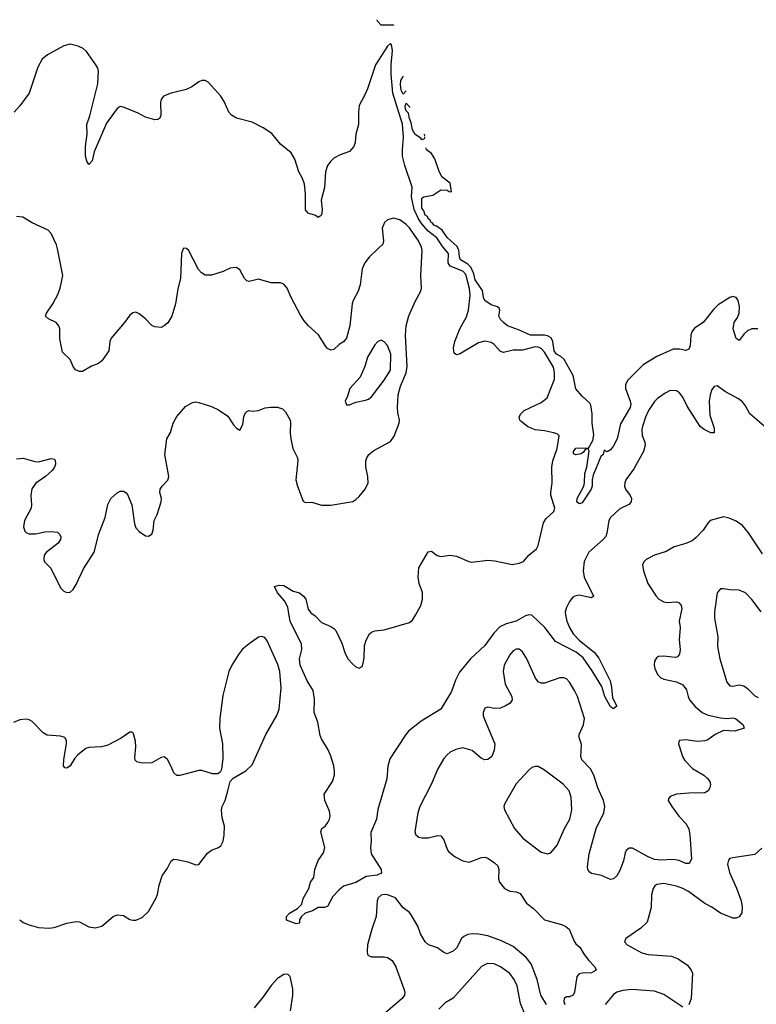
# Model space of a CAD drawing. Header units: inches. Extents: x 2134017 to 2292458, y 756222 to 916513.
# Tile 354 of 387: x 2234010 to 2238699, y 905192 to 911458. Entities that reach past the tile are written whole.
import ezdxf

# ---------------------------------------------------------------- set-up
doc = ezdxf.new("R2010")
doc.units = ezdxf.units.IN
doc.header["$MEASUREMENT"] = 0
doc.layers.add('C2930', color=7, linetype='Continuous')
doc.layers.add('C2931', color=7, linetype='Continuous')

msp = doc.modelspace()

# ---------------------------------------------------------------- linework, layer by layer
at = {"layer": 'C2930', "color": 5}
for points, elevation in [([(2233990, 908662.8), (2234032.3, 908667.7), (2234106.5, 908646.5), (2234130, 908644.7), (2234210, 908664.4), (2234230, 908660.7), (2234234.6, 908654.6), (2234237, 908630), (2234230.3, 908610), (2234215.8, 908590), (2234174, 908550), (2234112.2, 908507.8), (2234087.2, 908472.8), (2234080.2, 908430), (2234084.7, 908370), (2234082.2, 908350), (2234039.6, 908270), (2234032.9, 908230), (2234042.7, 908202.7), (2234052.5, 908192.5), (2234070, 908185.5), (2234110, 908184.9), (2234170, 908199), (2234210, 908201.7), (2234250, 908195.8), (2234263.4, 908183.4), (2234272, 908170), (2234270, 908149.3), (2234253.5, 908126.5), (2234179.5, 908070), (2234166.3, 908050), (2234162.6, 908022.6), (2234167.3, 908007.3), (2234208.1, 907968.1), (2234270, 907843.1), (2234290, 907821.1), (2234310, 907812), (2234330, 907815.3), (2234350, 907832), (2234370, 907863.7), (2234415.8, 907964.2), (2234484.6, 908070), (2234513.5, 908186.5), (2234554, 908290), (2234570, 908372.7), (2234590, 908410.2), (2234630, 908446.9), (2234650, 908456.5), (2234670, 908458), (2234687.9, 908447.9), (2234696.3, 908436.3), (2234723.5, 908370), (2234741.1, 908250), (2234750, 908223.7), (2234770, 908201.7), (2234810, 908172.7), (2234830, 908170.6), (2234850, 908182.8), (2234859.6, 908210), (2234864.7, 908270), (2234884.2, 908310), (2234909.6, 908390), (2234911.6, 908410), (2234902, 908450), (2234903.7, 908470), (2234916, 908490), (2234951.8, 908528.2), (2234958, 908550), (2234934, 908690), (2234947, 908790), (2234968.9, 908830), (2234987.6, 908890), (2235010, 908932.2), (2235064.5, 908995.5), (2235110, 909021.5), (2235130, 909025.3), (2235150, 909022.7), (2235230, 908997), (2235275.2, 908975.2), (2235334.5, 908934.5), (2235370, 908879.1), (2235390, 908857.3), (2235410, 908844.7), (2235430, 908882), (2235437, 908930), (2235445.4, 908954.6), (2235455.5, 908964.5), (2235470, 908970.7), (2235490, 908967.3), (2235530, 908970.7), (2235571.7, 908988.3), (2235607.9, 908992.1), (2235651.8, 908991.8), (2235682, 908982), (2235702, 908962), (2235730.5, 908910), (2235734.2, 908894.2), (2235732.2, 908827.8), (2235736.5, 908790), (2235748.7, 908730), (2235777.4, 908670), (2235780.9, 908650), (2235767.4, 908530), (2235777, 908490), (2235813.2, 908393.2), (2235830, 908385.5), (2235870, 908388.2), (2235930, 908368.5), (2235990, 908368.5), (2236130, 908392.7), (2236150, 908403.8), (2236170, 908423), (2236209.7, 908470.3), (2236227.8, 908510), (2236225.6, 908550), (2236212, 908612), (2236212.8, 908650), (2236219.4, 908670), (2236232.9, 908690), (2236264, 908716), (2236370, 908774.3), (2236393.1, 908806.9), (2236425.7, 908890), (2236427.7, 908910), (2236416.7, 908956.6), (2236414.1, 908990), (2236419.7, 909070), (2236434, 909126), (2236470.6, 909209.4), (2236477.1, 909250), (2236465.4, 909450), (2236469.9, 909510.1), (2236487.8, 909572.2), (2236530, 909669), (2236562.7, 909730), (2236567.2, 909750), (2236562.8, 909830), (2236571.7, 909990), (2236569.6, 910000)], 320), ([(2235049.4, 910000), (2235040.5, 909970), (2235032.8, 909810), (2235015.6, 909744.4), (2235002, 909650), (2234978, 909570), (2234952.3, 909527.7), (2234930, 909508.7), (2234910, 909499.8), (2234870, 909502.3), (2234850, 909511.5), (2234810, 909554.5), (2234770, 909586.6), (2234750, 909596), (2234730, 909592.7), (2234710, 909578), (2234676.9, 909530), (2234592.9, 909430), (2234583.6, 909410), (2234576.9, 909350), (2234532.9, 909287.1), (2234510.8, 909269.2), (2234466.7, 909253.3), (2234410, 909218.4), (2234390, 909218), (2234365.8, 909230), (2234350.7, 909250), (2234330, 909294.3), (2234282, 909342), (2234266.2, 909426.1), (2234265.5, 909490), (2234259.8, 909510), (2234242, 909530), (2234193.1, 909553.1), (2234174, 909570), (2234180.5, 909590), (2234221.5, 909650), (2234251.6, 909708.4), (2234266.4, 909750), (2234285.3, 909830), (2234249.3, 910000)], 320), ([(2236289, 910000), (2236233.3, 909946.7), (2236206.9, 909910), (2236190, 909872.7), (2236178, 909770), (2236164.3, 909730), (2236132.6, 909670), (2236126.7, 909650), (2236110.2, 909510), (2236090, 909431.8), (2236071.8, 909408.2), (2236043.7, 909390), (2236010, 909359.7), (2235990, 909354.3), (2235970, 909365.1), (2235958.7, 909378.7), (2235912.3, 909452.3), (2235848.9, 909508.9), (2235820.5, 909540.5), (2235796.7, 909576.7), (2235737.6, 909690), (2235712.6, 909750), (2235690, 909774), (2235670, 909783.6), (2235610, 909782.6), (2235530, 909806), (2235470, 909791.3), (2235455.4, 909795.4), (2235439.7, 909810), (2235410, 909866), (2235390, 909880.7), (2235350, 909875.8), (2235305.7, 909854.3), (2235230, 909830.9), (2235190, 909832.4), (2235166.6, 909846.6), (2235148.1, 909868.1), (2235085.2, 909990), (2235073.2, 910000)], 320), ([(2238761.2, 908861.2), (2238657.3, 908950), (2238630, 909000.3), (2238610, 909026), (2238585, 909045), (2238503.1, 909090), (2238450, 909128.4), (2238430, 909122.6), (2238416.3, 909103.7), (2238404.1, 909070), (2238398.1, 909030), (2238401.8, 908941.8), (2238430, 908858.8), (2238430, 908829.6), (2238410, 908827.6), (2238366.3, 908850), (2238341.4, 908870), (2238258.9, 908998.9), (2238230, 909055.8), (2238210, 909083), (2238190, 909096.3), (2238150, 909098.7), (2238118, 909082), (2238070, 909048), (2238050, 909027.8), (2238012.4, 908970), (2237992.4, 908927.6), (2237973.7, 908870), (2237970.2, 908850), (2237972.7, 908812.7), (2237989.2, 908770), (2237991.3, 908750), (2237981.2, 908710), (2237920, 908600), (2237868.3, 908530), (2237861.1, 908510), (2237859.3, 908490), (2237865.6, 908470), (2237896.2, 908430), (2237904.5, 908410), (2237902.4, 908390), (2237886.5, 908373.5), (2237830, 908344.5), (2237770.2, 908290), (2237760.6, 908270), (2237748, 908190), (2237740.2, 908170), (2237724, 908150), (2237633.5, 908070), (2237602.5, 908010), (2237596.4, 907950), (2237602.2, 907910), (2237662.8, 907790), (2237650, 907777.8), (2237570, 907795.7), (2237542.6, 907790), (2237530, 907782), (2237510, 907756.2), (2237490, 907717.2), (2237482.8, 907690), (2237483.3, 907670), (2237493.5, 907630), (2237510.1, 907590), (2237533.9, 907550), (2237570.1, 907510), (2237669.4, 907430), (2237695.5, 907395.5), (2237769, 907250), (2237777.2, 907210), (2237782.5, 907142.5), (2237810, 907089.6), (2237790, 907073), (2237770, 907084.2), (2237735.2, 907150), (2237715, 907215), (2237654.8, 907314.8), (2237596.7, 907396.7), (2237552.3, 907432.3), (2237421.3, 907501.3), (2237351.5, 907590), (2237270, 907667.6), (2237250, 907670.6), (2237230, 907663.7), (2237170, 907630.5), (2237106.3, 907613.7), (2237066.7, 907593.3), (2237027.2, 907552.8), (2236970, 907474.8), (2236879, 907390), (2236810, 907305), (2236784.3, 907255.7), (2236757.8, 907182.2), (2236689.6, 907070.4), (2236565.7, 906994.3), (2236485.6, 906930), (2236467.3, 906910), (2236365.6, 906754.4), (2236353.3, 906706.7), (2236347.5, 906627.5), (2236289.1, 906430.9), (2236280.3, 906370), (2236244.9, 906284.9), (2236247.7, 906230), (2236243.8, 906190), (2236247.7, 906150), (2236310.5, 906050), (2236313.2, 906026.8), (2236285.8, 906014.2), (2236214.2, 906005.8), (2236150, 905967.9), (2236070, 905943.5), (2236040.9, 905919.1), (2236002.7, 905877.3), (2235970, 905815.3), (2235950, 905808), (2235910, 905808.7), (2235874, 905786), (2235827.7, 905772.3), (2235802.8, 905750), (2235791, 905730), (2235790.5, 905709.5), (2235770, 905704), (2235707.7, 905727.7), (2235707.3, 905750), (2235726.9, 905773.1), (2235777.2, 905802.8), (2235805.2, 905830), (2235813.6, 905866.4), (2235849.3, 905930), (2235860.9, 905970), (2235881.2, 905998.8), (2235888.7, 906050), (2235910, 906107.3), (2235943.7, 906156.3), (2235948.4, 906170), (2235952, 906190), (2235927.6, 906290), (2235933.7, 906310), (2235954.3, 906325.7), (2235971.3, 906348.7), (2235982.2, 906370), (2235985.9, 906390), (2235981.1, 906421.1), (2235951.7, 906490), (2235947.7, 906530), (2236001.5, 906610), (2236013, 906650), (2236014.2, 906674.2), (2236009.8, 906710.2), (2235991, 906771), (2235972.4, 906812.4), (2235930, 906880.5), (2235922.5, 906902.5), (2235908.2, 906988.2), (2235884.2, 907050), (2235886, 907134), (2235877.2, 907190), (2235839.7, 907250), (2235795.4, 907350), (2235791.8, 907390), (2235806, 907450), (2235803.5, 907483.5), (2235730.6, 907630), (2235717.2, 907717.2), (2235697.3, 907757.3), (2235650.9, 907810), (2235632.7, 907850), (2235661.5, 907858.5), (2235690, 907857.1), (2235750, 907820.5), (2235790, 907810.3), (2235815.5, 907790), (2235830.4, 907770), (2235846.6, 907706.6), (2235863.1, 907683.1), (2235890, 907664), (2235930, 907622), (2235990, 907596.3), (2236010, 907584), (2236022, 907570), (2236061.1, 907490), (2236080.3, 907430), (2236099.5, 907390), (2236130, 907355.8), (2236150, 907339.3), (2236170, 907330.6), (2236190, 907342.8), (2236197, 907363), (2236203.1, 907396.9), (2236204.2, 907475.8), (2236214.7, 907510), (2236236.9, 907550), (2236250, 907561.1), (2236270, 907568.9), (2236330, 907575.4), (2236490, 907622.6), (2236510, 907636.1), (2236530, 907669.2), (2236563, 907730), (2236573.8, 907770), (2236573, 907813), (2236552.9, 907870), (2236545.4, 907910), (2236549.8, 907970), (2236610, 908070.4), (2236630, 908074.9), (2236667.1, 908047.1), (2236690, 908041.1), (2236750, 908049.3), (2236790, 908044.2), (2236869.2, 908009.2), (2236886.6, 908006.6), (2236990, 908018.9), (2237034.4, 908014.4), (2237144.7, 907990), (2237190, 907998.7), (2237215.8, 908010), (2237249.7, 908050), (2237299.5, 908090), (2237310, 908112.7), (2237344.3, 908255.7), (2237359.6, 908280.4), (2237410, 908328), (2237416.3, 908350), (2237391.2, 908431.2), (2237389.9, 908450), (2237400.2, 908510), (2237397.7, 908610), (2237404.2, 908650), (2237431.6, 908730), (2237444.7, 908810), (2237430, 908821.8), (2237408.7, 908828.7), (2237350, 908842.2), (2237290, 908847.9), (2237270, 908855.6), (2237242, 908870), (2237201.7, 908901.7), (2237192.7, 908910), (2237189.3, 908930), (2237199.5, 908950), (2237221.6, 908970), (2237330, 909021.1), (2237367.6, 909052.4), (2237413.1, 909170), (2237414.7, 909210), (2237407.3, 909247.3), (2237350, 909341.5), (2237330, 909365.1), (2237310, 909374.2), (2237290, 909375.7), (2237210, 909354), (2237150, 909353.7), (2237090, 909340.5), (2237070, 909345.6), (2237029.7, 909390), (2237010, 909403.9), (2236970, 909411.6), (2236930, 909401.2), (2236810, 909328.6), (2236790, 909324.2), (2236776.3, 909336.3), (2236772.1, 909370), (2236779.8, 909410), (2236810.7, 909490), (2236853.7, 909566.3), (2236867.5, 909610), (2236878.2, 909701.8), (2236873.2, 909746.8), (2236850, 909836.7), (2236830, 909858.4), (2236749.9, 909890), (2236738.1, 909910), (2236739.7, 909970), (2236714.4, 910000)], 280), ([(2238708.8, 909491.2), (2238670, 909489.6), (2238642.8, 909477.2), (2238620.9, 909459.1), (2238590, 909415.3), (2238570, 909429), (2238551.4, 909491.4), (2238558.7, 909530), (2238578.3, 909561.7), (2238589, 909590), (2238592.5, 909632.5), (2238584.2, 909670), (2238570, 909689.5), (2238550, 909697), (2238530, 909689.6), (2238456.9, 909643.1), (2238426, 909614), (2238359.7, 909530), (2238306.2, 909493.9), (2238287.8, 909472.2), (2238281, 909450), (2238277.4, 909382.6), (2238270, 909360.9), (2238250, 909351.5), (2238210, 909360.3), (2238170, 909360.3), (2238065.7, 909314.3), (2237979, 909261), (2237878.3, 909161.7), (2237866.4, 909133.6), (2237866.3, 909110), (2237895.5, 909030), (2237899.4, 909010), (2237895.9, 908990), (2237833.9, 908886.1), (2237812.9, 908790), (2237790, 908745.2), (2237770, 908721.2), (2237750, 908708), (2237730, 908718), (2237722.8, 908690), (2237710, 908677.2), (2237660.2, 908559.8), (2237654.6, 908530), (2237654.3, 908490), (2237646.7, 908470), (2237590, 908383.7), (2237570, 908377.2), (2237557.2, 908390), (2237557.6, 908410), (2237601.7, 908490), (2237606, 908510), (2237606.6, 908570), (2237619.1, 908610), (2237635.1, 908715.1), (2237627.3, 908727.3), (2237610, 908722), (2237596.3, 908703.7), (2237584, 908696), (2237548.9, 908688.9), (2237534.6, 908694.6), (2237534.5, 908710), (2237550, 908730.2), (2237570, 908733.6), (2237630, 908731), (2237659.1, 908780.9), (2237664.8, 908815.2), (2237653.3, 908890), (2237653, 908950), (2237645.1, 909005.1), (2237638, 909018), (2237590, 909062), (2237550, 909109.5), (2237532.5, 909192.5), (2237476.3, 909296.3), (2237455.3, 909315.3), (2237426.7, 909330), (2237412.8, 909350), (2237404.1, 909410), (2237392.5, 909432.5), (2237370, 909445.8), (2237350, 909449.6), (2237262, 909450), (2237185.1, 909485.1), (2237114.3, 909510), (2237089.8, 909530), (2237069.7, 909550), (2237058.9, 909570), (2237066.3, 909610), (2237062, 909622), (2237051.1, 909631.1), (2237010, 909642.2), (2236969.8, 909670), (2236961.3, 909690), (2236954.9, 909734.9), (2236910, 909803.1), (2236901, 909841), (2236882.3, 909882.3), (2236862.3, 909902.3), (2236815.6, 909930), (2236808.3, 909948.3), (2236804.6, 909990), (2236799.9, 910000)], 260), ([(2238738.3, 908058.3), (2238650, 908191.5), (2238610, 908238.4), (2238570, 908267.3), (2238526.3, 908286.3), (2238490, 908294), (2238406, 908270), (2238390, 908254), (2238360.5, 908210), (2238316.7, 908163.3), (2238290, 908141.7), (2238250, 908124.8), (2238175.9, 908104.1), (2238125.4, 908074.5), (2238050, 908050.8), (2237997.6, 908022.4), (2237984.9, 908010), (2237974.7, 907990), (2237979.7, 907950), (2238007.9, 907870), (2238060.8, 907790), (2238079, 907770), (2238110, 907752.6), (2238130, 907749.5), (2238190, 907753.7), (2238207.8, 907747.8), (2238220.7, 907730), (2238225, 907710), (2238206.7, 907630), (2238213.7, 907590), (2238208.6, 907511.4), (2238215, 907450), (2238210, 907419.3), (2238196.4, 907403.6), (2238181.8, 907398.2), (2238110, 907407.2), (2238075.6, 907404.4), (2238063.1, 907396.9), (2238050, 907375.3), (2238048.7, 907350), (2238052, 907330), (2238070, 907290.6), (2238090, 907270.4), (2238110, 907261.1), (2238190, 907243.6), (2238230, 907224.2), (2238253.4, 907193.4), (2238263.9, 907150), (2238273.8, 907130), (2238307.1, 907090), (2238354.9, 907050), (2238392.4, 907032.4), (2238470, 907014.7), (2238508.6, 907011.4), (2238550, 907015), (2238566, 907010), (2238616, 906970), (2238622, 906950), (2238561, 906930), (2238490, 906934.2), (2238437.8, 906910), (2238390, 906875.4), (2238370, 906868.1), (2238324.1, 906864.1), (2238250, 906875.9), (2238208.4, 906870), (2238203.6, 906850), (2238208.8, 906831.2), (2238229.5, 906769.5), (2238243.6, 906743.6), (2238292.8, 906692.8), (2238363.7, 906650), (2238388.7, 906630), (2238403.1, 906610), (2238406.3, 906590), (2238403.6, 906570), (2238392.9, 906550), (2238370, 906536.9), (2238270, 906536.1), (2238190.3, 906529.7), (2238150, 906514.5), (2238140.3, 906499.7), (2238138.4, 906490), (2238160.3, 906450), (2238206.3, 906390), (2238250, 906343.7), (2238268.6, 906308.6), (2238275.8, 906270), (2238285.3, 906114.7), (2238271.3, 906088.7), (2238250, 906088.6), (2238206.9, 906106.9), (2238170, 906114.6), (2238091.5, 906108.5), (2238050, 906114.5), (2238011.2, 906130), (2237910, 906186.3), (2237890, 906186), (2237870.4, 906170), (2237864.2, 906155.8), (2237853.9, 906106.1), (2237830, 906042.7), (2237810, 906009.6), (2237790, 905989.6), (2237770, 905985.6), (2237712.5, 906012.5), (2237650, 906024.2), (2237635.4, 906035.4), (2237626.6, 906050), (2237623.5, 906070), (2237635.6, 906150), (2237679.3, 906310), (2237727.6, 906410), (2237733.8, 906450), (2237726, 906490), (2237689.8, 906570), (2237664.8, 906650), (2237642.8, 906690), (2237588.1, 906748.1), (2237581.5, 906770), (2237585.3, 906845.3), (2237571.5, 906890), (2237571.3, 906910), (2237598.7, 906970), (2237604.1, 907010), (2237559.7, 907150), (2237542.2, 907190), (2237510, 907242), (2237490, 907262.8), (2237474, 907270), (2237447.7, 907270), (2237350, 907235.4), (2237330, 907235.3), (2237310, 907244.8), (2237291.5, 907271.5), (2237237.4, 907390), (2237210, 907435.6), (2237190, 907451.2), (2237170, 907452.8), (2237150, 907442), (2237130, 907416.9), (2237093.2, 907350), (2237086.5, 907310), (2237100.2, 907230), (2237143.1, 907150), (2237145.3, 907130), (2237131, 907109), (2237106.9, 907093.1), (2237070, 907077.6), (2237030, 907074.7), (2236990, 907082.4), (2236970, 907076.2), (2236958.9, 907050), (2236958.9, 907030), (2236965.3, 907010), (2237034.2, 906850), (2237030.3, 906810.3), (2237015.5, 906770), (2236990.1, 906749.9), (2236970, 906748.8), (2236950, 906757.2), (2236890, 906808.1), (2236830, 906823.5), (2236785.4, 906814.6), (2236750, 906796.4), (2236730, 906780.5), (2236710, 906755.6), (2236672.2, 906690), (2236628.6, 906590), (2236555.9, 906450), (2236543.6, 906410), (2236525.2, 906290), (2236530.3, 906270), (2236550, 906255.3), (2236570, 906251.4), (2236610, 906252.3), (2236670, 906266.5), (2236690, 906264.9), (2236710, 906239.1), (2236733, 906173), (2236741.5, 906161.5), (2236782.4, 906130), (2236830, 906105.5), (2236870, 906097), (2236950, 906125.7), (2236970, 906128.7), (2236990, 906121.3), (2237032.6, 906092.6), (2237052.4, 906072.4), (2237059.6, 906050), (2237057.8, 905990), (2237064.9, 905970), (2237096, 905930), (2237130, 905912.9), (2237170, 905907.5), (2237196.4, 905896.4), (2237235.2, 905835.2), (2237281.2, 905801.2), (2237349.6, 905729.6), (2237459, 905699), (2237486.7, 905686.7), (2237508, 905670), (2237541.6, 905590), (2237550, 905577.3), (2237576, 905556), (2237602, 905510), (2237632.4, 905470), (2237671.6, 905430), (2237679.5, 905410), (2237650, 905392.1), (2237589.3, 905390.7), (2237570, 905385.1), (2237556.4, 905370), (2237540.3, 905270), (2237532.2, 905250), (2237510, 905240.5), (2237490, 905240.5), (2237476.4, 905230), (2237474, 905210), (2237478.8, 905190)], 320), ([(2238729, 907689), (2238670, 907767.3), (2238630, 907811.2), (2238590, 907826.6), (2238530, 907829.6), (2238490, 907837), (2238470, 907835.1), (2238450.4, 907809.6), (2238433.4, 907690), (2238432, 907650), (2238453.4, 907530), (2238452.4, 907470), (2238466, 907390), (2238510, 907242.8), (2238530, 907219.1), (2238550, 907216.4), (2238590, 907224.6), (2238619.2, 907219.2), (2238642.8, 907202.8), (2238690, 907156), (2238710, 907143.6)], 340), ([(2234009.5, 905729.5), (2234032.4, 905712.4), (2234070, 905696.9), (2234130, 905681.8), (2234196, 905676), (2234230, 905681.1), (2234310, 905709.1), (2234370, 905719.1), (2234390, 905716.3), (2234450, 905685.7), (2234490, 905678.9), (2234532.7, 905690), (2234605.2, 905750), (2234630, 905762), (2234670, 905756.3), (2234710, 905732.7), (2234730, 905728.5), (2234750, 905728.5), (2234790, 905744.9), (2234830, 905782), (2234875.6, 905864.4), (2234887.3, 905890), (2234897.4, 905950), (2234915.8, 906010), (2234950, 906058), (2234974, 906106), (2234990, 906114.9), (2235010, 906114.6), (2235079.3, 906099.3), (2235130, 906078.8), (2235150, 906082.8), (2235205.3, 906154.7), (2235230, 906173.4), (2235275.3, 906190), (2235290, 906201), (2235305.2, 906230), (2235312, 906270), (2235314.2, 906325.8), (2235298, 906378), (2235295.1, 906430), (2235298, 906450), (2235317, 906490), (2235335.6, 906550), (2235349.6, 906610.4), (2235368.1, 906631.9), (2235450, 906677), (2235490, 906716.4), (2235577.4, 906910), (2235646.8, 907030), (2235661, 907070), (2235673.2, 907206.8), (2235665.9, 907310), (2235653.8, 907353.8), (2235585.8, 907505.8), (2235570, 907525.4), (2235550, 907533.7), (2235530, 907527.4), (2235470, 907486.2), (2235428.8, 907451.2), (2235402.4, 907417.6), (2235359.8, 907350), (2235341.2, 907310), (2235302.5, 907157.5), (2235283.2, 907010), (2235280.6, 906950), (2235300.6, 906850), (2235302, 906758), (2235294.6, 906685.4), (2235286.8, 906670), (2235270, 906659.5), (2235238, 906658), (2235170, 906679.5), (2235150, 906679.5), (2235030, 906647.6), (2235010, 906647.3), (2234990, 906665.2), (2234972.6, 906710), (2234950, 906749.5), (2234930, 906767), (2234910, 906763.6), (2234850, 906728), (2234790, 906726), (2234755.6, 906735.6), (2234745.1, 906745.1), (2234742, 906762), (2234748.7, 906830), (2234746.8, 906866.8), (2234734.2, 906914.2), (2234730, 906922.7), (2234723.7, 906923.7), (2234710, 906923.6), (2234654.6, 906885.4), (2234570, 906841.1), (2234530, 906831.3), (2234450, 906826.8), (2234430, 906820.9), (2234379.3, 906780.7), (2234360.7, 906759.3), (2234330, 906709.4), (2234310, 906694), (2234296.4, 906696.4), (2234289.3, 906709.3), (2234289.6, 906749.6), (2234307.6, 906850), (2234307.3, 906870), (2234296, 906890), (2234270, 906898.7), (2234184.4, 906904.4), (2234160.1, 906920.1), (2234090, 906992.4), (2234070, 907002.7), (2234050, 907006.6), (2234010, 907002.5), (2233970, 906985.8)], 320), ([(2238733.6, 906186.4), (2238690, 906145.1), (2238550, 906125.1), (2238530, 906119.3), (2238522, 906110), (2238516.1, 906083.9), (2238527.1, 906030), (2238572, 905932), (2238602.8, 905850), (2238607.9, 905810), (2238606, 905774), (2238590.3, 905749.7), (2238570, 905741.3), (2238550, 905740.4), (2238471.4, 905771.4), (2238415.6, 905810), (2238370, 905834), (2238266.3, 905910), (2238230, 905929.8), (2238190, 905943.8), (2238110, 905961.7), (2238066.3, 905953.7), (2238053.7, 905946.3), (2238041.6, 905930), (2238031.8, 905888.2), (2238030, 905808), (2238004.8, 905715.2), (2237963.4, 905676.6), (2237868.4, 905611.6), (2237858.8, 905590), (2237876, 905570), (2237970, 905519.6), (2238010, 905509), (2238159.4, 905499.4), (2238202.2, 905482.2), (2238260.3, 905440.3), (2238284.4, 905410), (2238291.6, 905390), (2238284.6, 905230), (2238270, 905189.4)], 340), ([(2237363, 905190), (2237326.1, 905250), (2237303.2, 905350), (2237265.4, 905450), (2237234.5, 905490), (2237150, 905559.8), (2237077, 905597), (2236990, 905628.3), (2236930, 905639.3), (2236890, 905641.3), (2236863.2, 905636.8), (2236836.6, 905623.4), (2236822.1, 905610), (2236790, 905548.4), (2236770, 905529.8), (2236730, 905512.6), (2236710, 905521.3), (2236670, 905551.1), (2236610.9, 905570.9), (2236590, 905589.6), (2236561.1, 905641.1), (2236544.2, 905690), (2236501.8, 905761.8), (2236490, 905775.6), (2236450, 905805.1), (2236401.1, 905870), (2236350, 905888.7), (2236330, 905891), (2236310, 905886.4), (2236292.4, 905870), (2236284.5, 905850), (2236279.5, 905750), (2236251.3, 905670), (2236224.4, 905570), (2236220.6, 905530), (2236224.4, 905510), (2236230, 905502.6), (2236250, 905493.2), (2236330, 905495.3), (2236350, 905491), (2236380.3, 905470), (2236404.1, 905430), (2236455, 905290), (2236460.7, 905270), (2236459, 905250), (2236444.6, 905230), (2236340, 905140)], 320), ([(2237225.5, 905130), (2237197.1, 905197.2), (2237175.5, 905310), (2237157.2, 905350), (2237129, 905389), (2237070, 905430.9), (2237030, 905449.7), (2236987.2, 905452.8), (2236950, 905433.3), (2236770, 905231.6), (2236717.7, 905202.3), (2236678.4, 905161.6)], 340), ([(2235733.6, 905150), (2235749, 905249), (2235749.1, 905290), (2235730.6, 905370), (2235720.2, 905380.2), (2235710, 905385), (2235690, 905381.2), (2235650, 905356.2), (2235610, 905312.2), (2235559.7, 905240.3), (2235501.5, 905170)], 320), ([(2238230, 905174.5), (2238110, 905255.1), (2238050, 905276.2), (2237906.1, 905286.1), (2237850, 905281), (2237810, 905269.8), (2237790, 905255.1), (2237736.5, 905190)], 340)]:
    msp.add_lwpolyline(points, dxfattribs=dict(at, elevation=elevation))
at = {"layer": 'C2930', "color": 5, "elevation": 340}
for points in [[(2236310, 909417.6), (2236290, 909409.6), (2236270, 909389.5), (2236224.6, 909310), (2236206.3, 909250), (2236177.1, 909182.9), (2236110.6, 909110), (2236097.3, 909062.7), (2236081, 909030), (2236090, 909006), (2236110, 909006.8), (2236150, 909022.8), (2236210, 909035.5), (2236230, 909043), (2236250, 909058), (2236330, 909163.7), (2236370, 909226.4), (2236372.5, 909330), (2236350, 909384.7), (2236330, 909408)], [(2237290, 906705.6), (2237270, 906698.4), (2237250, 906682.9), (2237170, 906595.1), (2237098.4, 906470), (2237092.4, 906450), (2237095.8, 906430), (2237160.2, 906310), (2237211.8, 906250), (2237330, 906160.4), (2237369.5, 906150.5), (2237390, 906156.3), (2237430, 906204.9), (2237476.8, 906310), (2237512, 906370), (2237524.5, 906430), (2237520.4, 906510), (2237508.3, 906550), (2237470, 906594), (2237350, 906682), (2237310, 906705.1)]]:
    msp.add_lwpolyline(points, close=True, dxfattribs=at)
at = {"layer": 'C2931', "color": 5}
for points, elevation in [([(2236390, 911422.7), (2236310, 911423), (2236287.5, 911447.5), (2236285.8, 911457.6)], 260), ([(2236391.2, 911423.9), (2236390, 911422.7)], 260), ([(2236714.4, 910000), (2236698.7, 910018.7), (2236664.8, 910070), (2236610, 910112.5), (2236570, 910157.6), (2236547.6, 910190), (2236520.9, 910250), (2236504.1, 910330), (2236507.8, 910392.2), (2236460.4, 910530), (2236447.3, 910590), (2236445.9, 910630), (2236453.8, 910710), (2236446.2, 910793.8), (2236384.8, 910990), (2236374.4, 911110), (2236374.2, 911170), (2236382.2, 911262.2), (2236376.7, 911296.7), (2236370, 911305.3), (2236350, 911289.8), (2236273.7, 911170), (2236223.1, 911016.9), (2236205.4, 910974.6), (2236170, 910911.1), (2236165.5, 910870), (2236166.6, 910790), (2236150.1, 910730.1), (2236144.8, 910675.2), (2236136.8, 910650), (2236110, 910619.1), (2236050, 910598.5), (2236010, 910576.3), (2235990, 910557.7), (2235970, 910529.7), (2235957, 910490), (2235950.9, 910390), (2235928.7, 910310), (2235935.5, 910250), (2235933.3, 910226.7), (2235928.9, 910211.1), (2235910, 910199.6), (2235891.8, 910211.8), (2235846.8, 910226.8), (2235828.2, 910248.2), (2235829.3, 910350), (2235822, 910410), (2235810, 910446.3), (2235787.2, 910490), (2235761.9, 910570), (2235737.9, 910610), (2235670, 910666.1), (2235613.8, 910733.8), (2235560.2, 910770), (2235490, 910806.5), (2235390, 910832), (2235357.9, 910850), (2235341.6, 910870), (2235313.7, 910933.8), (2235291, 910971), (2235210, 911060.3), (2235190.8, 911070.8), (2235170, 911070.4), (2235150, 911063), (2235104.4, 911030), (2235070, 911013), (2234974, 910990), (2234924.6, 910970), (2234910.2, 910950), (2234905.2, 910930), (2234908.9, 910850), (2234901.6, 910830), (2234890, 910822), (2234870, 910820.9), (2234810, 910837.2), (2234763.6, 910863.6), (2234670, 910901.7), (2234650, 910904.4), (2234630, 910892.1), (2234561.9, 910798.1), (2234483.4, 910616.6), (2234470, 910559.3), (2234450, 910536), (2234437.4, 910557.4), (2234428.8, 910590), (2234428, 910650), (2234438.9, 910730), (2234436.8, 910790), (2234455.2, 910844.8), (2234506.1, 911050), (2234511.2, 911130), (2234506.3, 911150), (2234494.3, 911170), (2234434.9, 911254.9), (2234413.9, 911273.9), (2234382.4, 911290), (2234330, 911300.8), (2234290, 911291.8), (2234186.9, 911233.1), (2234153.2, 911206.8), (2234124.3, 911155.7), (2234070, 910989.7), (2234010.9, 910909.1), (2233974.2, 910870)], 280), ([(2236450, 910983.7), (2236438.9, 911010), (2236434.7, 911045.3), (2236436.2, 911070), (2236450, 911096), (2236451.6, 911094.3)], 260), ([(2236469.1, 911005), (2236450, 910983.7)], 260), ([(2236570, 910692.3), (2236562.7, 910702.7), (2236527.5, 910727.5), (2236510, 910757), (2236502.1, 910802.1), (2236490, 910829.7), (2236483.6, 910863.6), (2236470, 910878.4), (2236466.6, 910890), (2236464.2, 910910), (2236470, 910927.3), (2236490, 910902.8), (2236491.9, 910899.7)], 260), ([(2236587.9, 910710.5), (2236582.8, 910697.2), (2236570, 910692.3)], 260), ([(2236584.8, 910728.6), (2236587.5, 910715.5)], 260), ([(2236799.9, 910000), (2236793.6, 910013.6), (2236730, 910071.5), (2236698.1, 910118.1), (2236663.6, 910143.6), (2236645.7, 910150), (2236640.1, 910160.1), (2236626.2, 910170), (2236622, 910182), (2236609.8, 910190), (2236604.7, 910204.8), (2236590, 910213.2), (2236581.7, 910241.7), (2236570, 910259), (2236570, 910321), (2236582, 910330), (2236638.6, 910341.4), (2236690, 910374), (2236730, 910372), (2236743.6, 910363.6), (2236758, 910362), (2236750, 910417.2), (2236696.9, 910456.9), (2236677.7, 910497.7), (2236652.2, 910572.3), (2236630, 910606.3), (2236599.6, 910630), (2236596.8, 910642.8)], 260), ([(2234249.3, 910000), (2234244.2, 910024.2), (2234210, 910098), (2234190, 910118), (2234090, 910164.8), (2234030, 910201.6), (2233990, 910205.6)], 320), ([(2236569.6, 910000), (2236567.5, 910010), (2236547.4, 910050), (2236490, 910132.3), (2236470, 910155.3), (2236430, 910184.7), (2236390, 910193.6), (2236350, 910183.7), (2236332.1, 910167.9), (2236317, 910130), (2236326.3, 910050), (2236320.3, 910030), (2236289, 910000)], 320), ([(2235073.2, 910000), (2235070, 910002.7), (2235050, 910002), (2235049.4, 910000)], 320)]:
    msp.add_lwpolyline(points, dxfattribs=dict(at, elevation=elevation))

doc.saveas('drawing.dxf')
